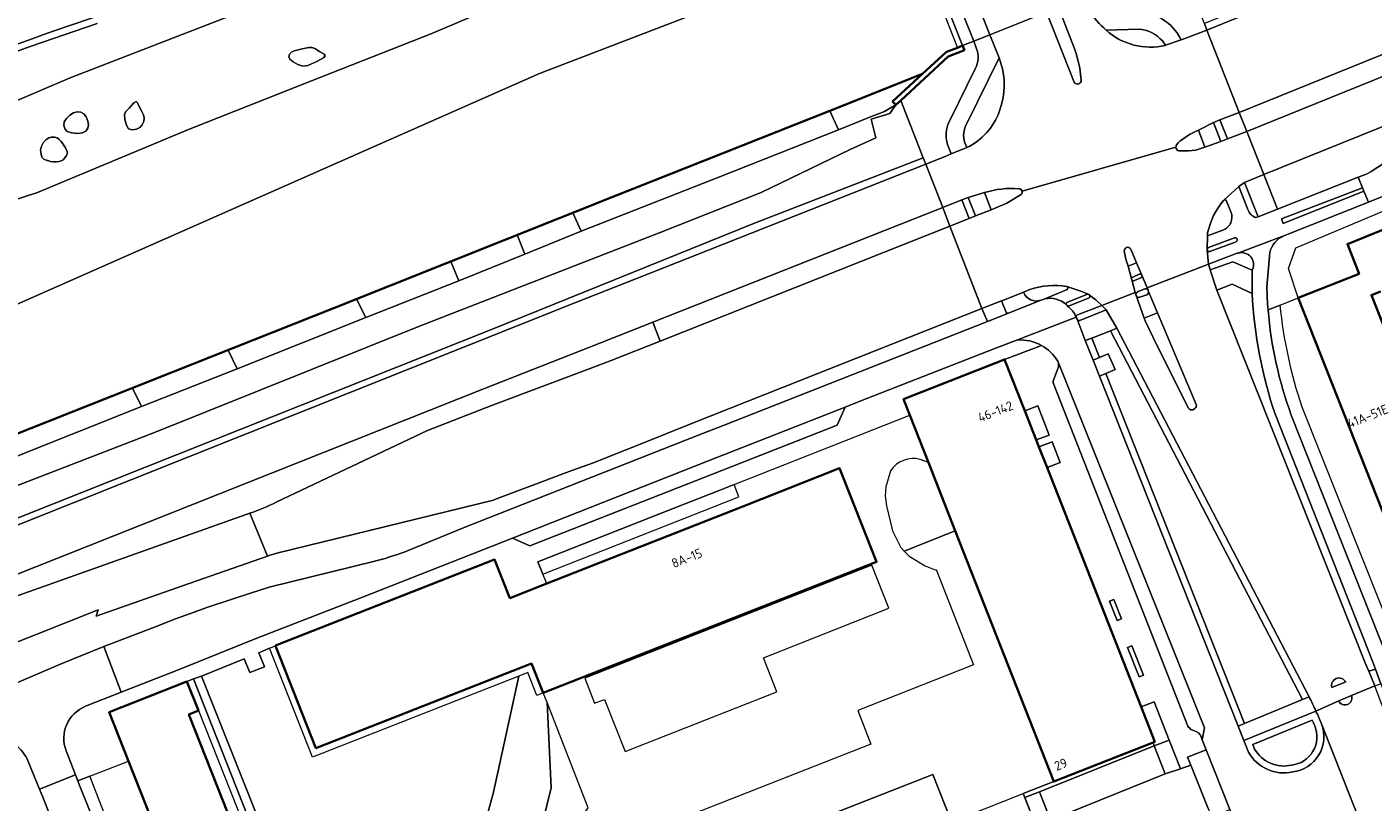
# Model space of a CAD drawing. Extents: x 150256 to 156914, y 461459 to 469481.
# Tile 272 of 656: x 154702 to 154897, y 464149 to 464262. Entities that reach past the tile are written whole.
import ezdxf
from ezdxf.enums import TextEntityAlignment as Align

# ---------------------------------------------------------------- set-up
doc = ezdxf.new("R2010")
doc.units = 0
doc.header["$LTSCALE"] = 0.75
for name, color, linetype, lineweight in [('B-RO-GK-BESCHOEIING-G', 251, 'GK-BESCHOEIING', 35), ('B-RO-GK-KADEMUUR-GV', 251, 'CONTINUOUS', 35), ('B-RO-GR-BEPLANTING_CULTUUR_HEESTERS-GV', 251, 'CONTINUOUS', 18), ('B-RO-GR-GROENVOORZIENING-GV', 251, 'CONTINUOUS', 18), ('B-RO-GR-HAAG-GV', 251, 'CONTINUOUS', 13), ('B-RO-IE-TERREINAFSCHEIDING_KUNSTMATIG_MUUR-G', 251, 'IE-TERREINAFSCHEIDING-KUNSTMATIG-DICHT', 18), ('B-RO-IE-TERREINAFSCHEIDING_KUNSTMATIG_MUUR-GV', 251, 'CONTINUOUS', 18), ('B-RO-KW-KUNSTWERK_DEK-GV', 6, 'CONTINUOUS', 18), ('B-RO-OG-BEBOUWING-GV', 6, 'CONTINUOUS', 35), ('B-RO-OG-BEBOUWING-T18', 1, 'CONTINUOUS', 18), ('B-RO-OG-TERREIN_CULTUURSCHEIDING-GV', 251, 'CONTINUOUS', 18), ('B-RO-OG-WATER_KANAAL-GV', 251, 'CONTINUOUS', 18), ('B-RO-OG-WATER_MEER-GV', 251, 'CONTINUOUS', 18), ('B-RO-OG-WATER_SLOOT-GV', 251, 'CONTINUOUS', 18), ('B-RO-VH-VERHARDING_ASFALT-GV', 251, 'CONTINUOUS', 18), ('B-RO-VH-VERHARDING_BETON-GV', 251, 'CONTINUOUS', 18), ('B-RO-VH-VERHARDING_BETONSTRAATSTEEN-GV', 251, 'CONTINUOUS', 18), ('B-RO-VH-VERHARDING_TEGEL-GV', 251, 'CONTINUOUS', 18)]:
    doc.layers.add(name, color=color, linetype=linetype, lineweight=lineweight)
doc.styles.add('NLCS-ISO-M200-T18', font='NLCS-ISO.ttf', dxfattribs={"height": 360})
doc.linetypes.add('GK-BESCHOEIING', pattern='A,30,-5,[1,NLCS.SHX,S=1,R=0,X=0,Y=0],-5', length=40)
doc.linetypes.add('IE-TERREINAFSCHEIDING-KUNSTMATIG-DICHT', pattern='A,8,-1,[82,NLCS.SHX,S=0.75,R=90,X=0,Y=0],-1', length=10)

msp = doc.modelspace()

# ---------------------------------------------------------------- linework, layer by layer
at = {"layer": 'B-RO-GK-BESCHOEIING-G'}
msp.add_lwpolyline([(154831.57, 464254.789), (154818.16, 464249.432), (154787.191, 464237.177), (154746.395, 464220.892), (154699.38, 464202.247), (154674.271, 464192.084), (154657.765, 464185.324), (154637.255, 464176.189), (154620.495, 464168.434), (154606.038, 464162.015), (154599.532, 464159.215), (154587.056, 464153.591), (154555.539, 464140.99)], dxfattribs=at)
at = {"layer": 'B-RO-GK-KADEMUUR-GV'}
msp.add_lwpolyline([(154831.57, 464254.789), (154827.263, 464250.811), (154827.734, 464250.303), (154828.458, 464250.937), (154835.291, 464257.308), (154837.652, 464258.249), (154837.398, 464258.892), (154836.644, 464258.594), (154835.049, 464258.002)], close=True, dxfattribs=at)
at = {"layer": 'B-RO-GR-BEPLANTING_CULTUUR_HEESTERS-GV'}
msp.add_lwpolyline([(154826.935, 464197.267), (154826.259, 464194.985), (154826.183, 464193.59), (154826.369, 464192.207), (154827.263, 464188.61), (154828.433, 464186.18), (154828.936, 464185.655), (154836.346, 464188.568), (154832.456, 464198.476), (154831.266, 464198.942)], dxfattribs=at)
msp.add_lwpolyline([(154831.266, 464198.942, 0.3216551), (154826.935, 464197.267)], format="xyb", dxfattribs=at)
for points in [[(154836.346, 464188.568), (154828.936, 464185.655), (154829.639, 464184.921), (154831.964, 464183.533), (154833.409, 464182.939), (154833.558, 464182.996), (154838.976, 464169.155), (154822.23, 464162.567), (154824.109, 464157.7), (154791.421, 464144.819), (154792.409, 464142.459), (154791.923, 464142.245), (154793.66, 464137.841), (154806.248, 464142.78), (154833.067, 464153.304), (154835.747, 464146.554), (154835.791, 464146.442), (154840.555, 464148.312), (154846.169, 464150.516), (154850.6, 464152.256)], [(154824.227, 464183.595), (154782.679, 464167.237), (154784.061, 464163.603), (154785.527, 464164.145), (154788.49, 464156.64), (154810.478, 464165.285), (154808.537, 464170.211), (154826.719, 464177.369)]]:
    msp.add_lwpolyline(points, close=True, dxfattribs=at)
at = {"layer": 'B-RO-GR-GROENVOORZIENING-GV'}
for points in [[(154848.057, 464201.787), (154849.934, 464202.47), (154848.303, 464206.697), (154846.419, 464205.96)], [(154848.467, 464200.742), (154849.634, 464197.77), (154851.516, 464198.497), (154850.357, 464201.485)], [(154858.668, 464178.39), (154859.798, 464175.591), (154860.42, 464175.818), (154859.31, 464178.631)], [(154863.604, 464167.674), (154861.938, 464171.919), (154861.308, 464171.666), (154862.984, 464167.436)], [(154865.178, 464157.429), (154867.317, 464158.267), (154865.14, 464163.825), (154863.251, 464163.081), (154865.243, 464158.007), (154864.99, 464157.908)], [(154864.99, 464157.908), (154850.6, 464152.256), (154846.169, 464150.516), (154846.395, 464149.946), (154848.533, 464150.798), (154865.178, 464157.429)]]:
    msp.add_lwpolyline(points, close=True, dxfattribs=at)
at = {"layer": 'B-RO-GR-HAAG-GV'}
for points in [[(154846.419, 464205.96), (154848.057, 464201.787), (154849.934, 464202.47), (154848.303, 464206.697)], [(154849.634, 464197.77), (154851.516, 464198.497), (154850.357, 464201.485), (154848.467, 464200.742)], [(154858.668, 464178.39), (154859.798, 464175.591), (154860.42, 464175.818), (154859.31, 464178.631)], [(154863.604, 464167.674), (154861.938, 464171.919), (154861.308, 464171.666), (154862.984, 464167.436)], [(154864.99, 464157.908), (154865.178, 464157.429), (154867.317, 464158.267), (154865.14, 464163.825), (154863.251, 464163.081), (154865.243, 464158.007)], [(154846.169, 464150.516), (154846.395, 464149.946), (154848.533, 464150.798), (154865.178, 464157.429), (154864.99, 464157.908), (154850.6, 464152.256)]]:
    msp.add_lwpolyline(points, close=True, dxfattribs=at)
at = {"layer": 'B-RO-IE-TERREINAFSCHEIDING_KUNSTMATIG_MUUR-G'}
msp.add_lwpolyline([(154848.164, 464145.496), (154846.169, 464150.516)], dxfattribs=at)
at = {"layer": 'B-RO-IE-TERREINAFSCHEIDING_KUNSTMATIG_MUUR-GV'}
msp.add_lwpolyline([(154826.1, 464285.453), (154826.14, 464285.337), (154826.463, 464284.512), (154829.972, 464275.554), (154832.84, 464268.231), (154833.498, 464266.565), (154836.644, 464258.594), (154837.398, 464258.892), (154834.252, 464266.863), (154833.594, 464268.529), (154830.729, 464275.845), (154826.845, 464285.574), (154826.96, 464285.662), (154826.92, 464285.766), (154826.25, 464285.503)], close=True, dxfattribs=at)
at = {"layer": 'B-RO-KW-KUNSTWERK_DEK-GV'}
msp.add_lwpolyline([(154833.498, 464266.565), (154836.644, 464258.594), (154837.398, 464258.892), (154839.004, 464259.53), (154841.365, 464260.469), (154849.541, 464263.719)], dxfattribs=at)
at = {"layer": 'B-RO-OG-BEBOUWING-GV'}
for points in [[(154900.99, 464233.335), (154893.157, 464230.136), (154894.838, 464225.846), (154886.017, 464222.338), (154905.624, 464172.759)], [(154913.162, 464180.881), (154896.624, 464222.751), (154897.951, 464223.264)]]:
    msp.add_lwpolyline(points, dxfattribs=at)
for points in [[(154863.251, 464163.081), (154849.634, 464197.77), (154848.467, 464200.742), (154848.057, 464201.787), (154846.419, 464205.96), (154843.485, 464213.434), (154828.842, 464207.682), (154829.766, 464205.326), (154832.456, 464198.476), (154836.346, 464188.568), (154850.6, 464152.256), (154864.99, 464157.908), (154865.243, 464158.007)], [(154805.535, 464192.121), (154777.154, 464180.943), (154771.82, 464178.842), (154769.585, 464184.419), (154737.852, 464171.959), (154737.861, 464171.936), (154743.708, 464157.104), (154774.933, 464169.361), (154776.637, 464165.096), (154824.94, 464184.084), (154819.586, 464197.656)], [(154745.411, 464115.235), (154743.972, 464114.681), (154725.296, 464161.996), (154726.68, 464162.537), (154725.013, 464166.758), (154713.764, 464162.316), (154716.571, 464155.208), (154733.003, 464113.597), (154734.124, 464110.756), (154735.818, 464106.467), (154747.058, 464110.935), (154747.079, 464110.943), (154746.545, 464112.316)]]:
    msp.add_lwpolyline(points, close=True, dxfattribs=at)
at = {"layer": 'B-RO-OG-TERREIN_CULTUURSCHEIDING-GV'}
for points in [[(155169.735, 464374.17), (155172.653, 464375.082), (155172.928, 464379.972), (155175.473, 464386.063), (155175.786, 464390.067), (155175.229, 464389.874), (155175.105, 464386.993), (155172.56, 464380.902), (155172.285, 464376.012), (155164.448, 464373.521), (155156.003, 464370.75), (155144.992, 464367.019), (155137.215, 464364.303), (155122.153, 464358.926), (155108.684, 464353.902), (155095.004, 464348.548), (154979.8, 464302.118), (154973.642, 464300.045), (154947.694, 464292.506), (154872.432, 464262.075), (154872.8, 464261.145), (154875.148, 464262.114), (154903.354, 464273.511)], [(155000, 464288.31), (154911.789, 464252.648), (154881.027, 464240.211), (154883.037, 464235.177), (154894.719, 464239.838), (154895.902, 464240.276), (154896.59, 464240.632), (154905.122, 464246.226), (154905.843, 464246.579), (154913.073, 464249.466), (155000, 464284.183)], [(154719.741, 464265.829), (154705.632, 464260.973), (154704.134, 464260.458), (154702.568, 464259.897), (154692.781, 464256.39), (154671.697, 464248.254), (154627.413, 464230.7), (154624.471, 464229.534), (154617.032, 464226.585), (154571.779, 464208.587)], [(154695.169, 464248.739), (154708.107, 464254.208), (154721.551, 464259.438), (154735.797, 464264.942)], [(154691.89, 464255.048), (154702.447, 464258.827), (154712.006, 464262.11)], [(154712.006, 464262.11), (154702.447, 464258.827), (154691.89, 464255.048)], [(154691.528, 464186.916), (154769.156, 464217.739), (154807.259, 464233.177), (154831.702, 464242.651), (154828.458, 464250.937), (154827.734, 464250.303), (154826.852, 464249.059), (154824.13, 464248.227), (154824.851, 464245.514), (154821.128, 464243.831), (154808.198, 464237.623), (154793.587, 464231.794), (154758.721, 464218.235), (154720.291, 464202.844), (154682.182, 464188.093)], [(154682.182, 464188.093), (154720.291, 464202.844), (154758.721, 464218.235), (154793.587, 464231.794), (154808.198, 464237.623), (154821.128, 464243.831), (154824.851, 464245.514), (154824.13, 464248.227), (154826.852, 464249.059), (154827.734, 464250.303), (154826.063, 464249.358), (154824.044, 464248.551), (154819.409, 464246.699), (154802.337, 464239.947), (154782.152, 464231.99), (154773.961, 464228.7), (154764.407, 464224.83), (154750.913, 464219.504), (154732.284, 464212.069), (154718.427, 464206.615), (154699.811, 464199.156)], [(154619.803, 464155.712), (154637.26, 464163.567), (154637.385, 464163.666), (154644.803, 464166.889), (154660.885, 464173.674), (154692.871, 464186.417), (154781.207, 464221.61), (154790.038, 464225.1), (154832.07, 464241.71), (154831.702, 464242.651), (154807.259, 464233.177), (154769.156, 464217.739), (154691.528, 464186.916), (154674.07, 464179.905), (154656.697, 464172.969), (154628.03, 464160.509), (154619.437, 464156.643), (154611.243, 464152.736), (154594.889, 464144.808), (154583.035, 464138.74), (154573.612, 464133.864), (154574.138, 464133.027)], [(154879.359, 464222.999), (154876.464, 464224.332), (154874.22, 464223.458), (154895.839, 464169.235), (154896.27, 464168.24), (154897.217, 464168.558), (154896.771, 464169.687), (154882.72, 464205.392)], [(154756.479, 464185.517), (154765.205, 464189.057), (154798.99, 464202.383), (154802.877, 464203.916), (154840.995, 464218.924), (154840.2, 464220.805), (154798.284, 464204.175), (154794.321, 464202.603), (154791.53, 464201.491), (154788.738, 464200.382), (154784.013, 464198.514), (154783.621, 464198.361), (154783.227, 464198.215), (154781.987, 464197.769), (154779.486, 464196.841), (154775.268, 464195.261), (154772.446, 464194.196), (154769.626, 464193.122), (154769.412, 464193.037), (154738.048, 464185.343), (154737.095, 464185.048), (154736.696, 464184.91), (154724.371, 464180.645), (154711.851, 464176.232), (154712.148, 464177.124), (154698.683, 464171.769)], [(154626.838, 464137.293), (154641.763, 464143.084), (154642.216, 464143.26), (154651.226, 464146.837), (154691.192, 464162.704), (154692.312, 464163.149), (154706.775, 464169.339), (154712.968, 464171.816), (154720.958, 464174.891), (154723.23, 464175.78), (154725.518, 464176.632), (154727.901, 464177.473), (154731.564, 464178.709), (154734.246, 464179.582), (154736.937, 464180.425), (154752.025, 464184.16)], [(154736.989, 464171.568), (154735.425, 464170.907), (154736.248, 464168.897), (154734.148, 464168.063), (154733.327, 464170.054), (154727.104, 464167.556), (154741.168, 464132.231), (154745.5, 464128.575)], [(154771.99, 464133.517), (154775.393, 464137.799), (154783.165, 464148.443), (154777.186, 464163.695), (154777.807, 464151.367), (154776.019, 464144.048), (154771.895, 464137.489), (154766.999, 464131.155), (154761.47, 464127.803), (154756.321, 464126.617), (154750.052, 464128.517), (154757.629, 464129.152), (154763.773, 464133.218), (154766.79, 464140.994), (154769.448, 464150.74), (154773.105, 464167.543), (154743.189, 464155.814), (154736.989, 464171.568)], [(154888.589, 464162.47), (154878.153, 464158.199), (154878.809, 464156.543)], [(154888.071, 464161.178), (154879.447, 464157.648), (154879.713, 464156.976)], [(154879.713, 464156.976), (154879.447, 464157.648), (154888.071, 464161.178)]]:
    msp.add_lwpolyline(points, dxfattribs=at)
for points in [[(154882.72, 464205.392, -0.0696963), (154879.359, 464222.999)], [(154752.025, 464184.16, 0.0298282), (154756.479, 464185.517)], [(154888.437, 464160.329, 0.0024147), (154888.071, 464161.178)], [(154888.071, 464161.178, -0.0024147), (154888.437, 464160.329)], [(154889.397, 464160.621, 0.0086549), (154888.589, 464162.47)], [(154885.06, 464154.643, 0.4975235), (154888.437, 464160.329)], [(154888.437, 464160.329, -0.4975235), (154885.06, 464154.643)], [(154885.228, 464153.656, 0.4885912), (154889.397, 464160.621)], [(154878.809, 464156.543, 0.3307464), (154885.228, 464153.656)], [(154879.713, 464156.976, 0.330016), (154885.06, 464154.643)], [(154885.06, 464154.643, -0.330016), (154879.713, 464156.976)]]:
    msp.add_lwpolyline(points, format="xyb", dxfattribs=at)
for points in [[(154856.104, 464216.517), (154857.221, 464213.698), (154858.509, 464214.253), (154859.518, 464211.951), (154858.138, 464211.391), (154878.247, 464160.674), (154886.669, 464164.174), (154858.817, 464217.575)], [(154886.669, 464164.174), (154887.596, 464164.559), (154859.754, 464217.941), (154858.817, 464217.575)], [(154856.104, 464216.517), (154855.172, 464216.153), (154856.303, 464213.303), (154857.221, 464213.698)], [(154877.323, 464160.291), (154878.247, 464160.674), (154858.138, 464211.391), (154857.211, 464211.015)], [(154777.186, 464163.695), (154776.637, 464165.096), (154775.728, 464164.744), (154774.422, 464168.059), (154773.105, 464167.543), (154769.448, 464150.74), (154766.79, 464140.994), (154763.773, 464133.218), (154757.629, 464129.152), (154750.052, 464128.517), (154756.321, 464126.617), (154761.47, 464127.803), (154766.999, 464131.155), (154771.895, 464137.489), (154776.019, 464144.048), (154777.807, 464151.367)], [(154867.317, 464158.267), (154865.178, 464157.429), (154866.74, 464153.38), (154868.951, 464154.097)], [(154808.924, 464136.034), (154835.747, 464146.554), (154833.067, 464153.304), (154806.248, 464142.78)], [(154846.395, 464149.946), (154848.164, 464145.496), (154848.273, 464145.539), (154848.153, 464145.965), (154850.137, 464146.653), (154848.533, 464150.798)]]:
    msp.add_lwpolyline(points, close=True, dxfattribs=at)
at = {"layer": 'B-RO-OG-WATER_KANAAL-GV'}
for points in [[(154829.972, 464275.554), (154776.076, 464254.855), (154570.283, 464163.941), (154540.564, 464151.558), (154536.927, 464150.042), (154535.801, 464149.573), (154532.514, 464148.204), (154529.913, 464147.12), (154510.941, 464139.215), (154494.471, 464133.504), (154494.61, 464132.925), (154498.176, 464133.827), (154498.449, 464133.896)], [(154570.283, 464163.941), (154776.076, 464254.855), (154829.972, 464275.554)], [(154774.62, 464266.695), (154760.52, 464260.664), (154743.069, 464253.768), (154725.22, 464246.725), (154703.348, 464237.593), (154695.889, 464235.198), (154681.837, 464229.47), (154675.736, 464227.075), (154662.284, 464221.856), (154652.881, 464218.04), (154641.707, 464213.372), (154641.105, 464213.328), (154637.812, 464214.297), (154636.679, 464214.539)], [(154699.38, 464202.247), (154717.113, 464209.279), (154730.969, 464214.774), (154746.395, 464220.892), (154749.595, 464222.169), (154763.272, 464227.629), (154772.859, 464231.456), (154780.926, 464234.676), (154787.191, 464237.177), (154818.16, 464249.432), (154831.57, 464254.789), (154835.049, 464258.002), (154836.644, 464258.594), (154837.398, 464258.892), (154839.004, 464259.53), (154841.365, 464260.469), (154849.541, 464263.719)]]:
    msp.add_lwpolyline(points, dxfattribs=at)
at = {"layer": 'B-RO-OG-WATER_MEER-GV'}
for points in [[(154710.64, 464246.935), (154710.762, 464247.409), (154710.674, 464247.969), (154710.413, 464248.578), (154710.065, 464249.024), (154709.625, 464249.234), (154709.098, 464249.281), (154708.587, 464249.165), (154708.066, 464248.838), (154707.562, 464248.349), (154707.25, 464247.851), (154707.185, 464247.349), (154707.313, 464246.837), (154707.646, 464246.457), (154708.31, 464246.246), (154709.179, 464246.166), (154709.894, 464246.24), (154710.344, 464246.51)], [(154707.581, 464243.777), (154707.329, 464244.242), (154707.053, 464244.656), (154706.799, 464245.007), (154706.521, 464245.306), (154706.203, 464245.512), (154705.819, 464245.623), (154705.395, 464245.64), (154704.989, 464245.521), (154704.58, 464245.22), (154704.188, 464244.784), (154703.94, 464244.306), (154703.801, 464243.767), (154703.884, 464243.152), (154704.001, 464242.72), (154704.283, 464242.438), (154704.716, 464242.255), (154704.857, 464242.228), (154705.267, 464242.12), (154705.697, 464242.066), (154706.096, 464242.062), (154706.451, 464242.096), (154706.775, 464242.179), (154707.062, 464242.343), (154707.344, 464242.612), (154707.588, 464242.962), (154707.692, 464243.346)]]:
    msp.add_lwpolyline(points, close=True, dxfattribs=at)
at = {"layer": 'B-RO-OG-WATER_SLOOT-GV'}
for points in [[(154636.679, 464214.539), (154637.812, 464214.297), (154641.105, 464213.328), (154641.707, 464213.372), (154652.881, 464218.04), (154662.284, 464221.856), (154675.736, 464227.075), (154681.837, 464229.47), (154695.889, 464235.198), (154703.348, 464237.593), (154725.22, 464246.725), (154743.069, 464253.768), (154760.52, 464260.664), (154774.62, 464266.695), (154778.78, 464267.761), (154798.076, 464275.417), (154813.509, 464282.189), (154825.352, 464285.097), (154826.463, 464284.512)], [(154735.797, 464264.942), (154721.551, 464259.438), (154708.107, 464254.208), (154695.169, 464248.739)]]:
    msp.add_lwpolyline(points, dxfattribs=at)
for points in [[(154744.797, 464257.147), (154745.019, 464257.405), (154744.906, 464257.638), (154744.568, 464257.855), (154744.202, 464258.061), (154743.524, 464258.482), (154743.13, 464258.607), (154742.685, 464258.616), (154742.2, 464258.545), (154741.701, 464258.438), (154740.57, 464258.153), (154740.143, 464257.936), (154739.886, 464257.64), (154739.775, 464257.287), (154739.904, 464256.935), (154740.383, 464256.541), (154741.102, 464256.148), (154741.828, 464255.939), (154742.516, 464256.036), (154743.819, 464256.613), (154744.352, 464256.873)], [(154743.819, 464256.613), (154742.516, 464256.036), (154741.828, 464255.939), (154741.102, 464256.148), (154740.383, 464256.541), (154739.904, 464256.935), (154739.775, 464257.287), (154739.886, 464257.64), (154740.143, 464257.936), (154740.57, 464258.153), (154741.701, 464258.438), (154742.2, 464258.545), (154742.685, 464258.616), (154743.13, 464258.607), (154743.524, 464258.482), (154744.202, 464258.061), (154744.568, 464257.855), (154744.906, 464257.638), (154745.019, 464257.405), (154744.797, 464257.147), (154744.352, 464256.873)], [(154827.734, 464250.303), (154827.263, 464250.811), (154831.57, 464254.789), (154818.16, 464249.432), (154819.409, 464246.699), (154824.044, 464248.551), (154826.063, 464249.358)], [(154716.636, 464249.827), (154716.09, 464249.276), (154715.975, 464248.878), (154716.04, 464248.19), (154716.245, 464247.38), (154716.567, 464246.824), (154717.076, 464246.688), (154717.703, 464246.806), (154718.214, 464247.051), (154718.54, 464247.422), (154718.752, 464247.919), (154718.829, 464248.416), (154718.719, 464248.882), (154718.475, 464249.348), (154718.231, 464249.775), (154717.864, 464250.602), (154717.636, 464250.778), (154717.32, 464250.606), (154716.959, 464250.216)], [(154715.975, 464248.878), (154716.09, 464249.276), (154716.636, 464249.827), (154716.959, 464250.216), (154717.32, 464250.606), (154717.636, 464250.778), (154717.864, 464250.602), (154718.231, 464249.775), (154718.475, 464249.348), (154718.719, 464248.882), (154718.829, 464248.416), (154718.752, 464247.919), (154718.54, 464247.422), (154718.214, 464247.051), (154717.703, 464246.806), (154717.076, 464246.688), (154716.567, 464246.824), (154716.245, 464247.38), (154716.04, 464248.19)], [(154710.674, 464247.969), (154710.762, 464247.409), (154710.64, 464246.935), (154710.344, 464246.51), (154709.894, 464246.24), (154709.179, 464246.166), (154708.31, 464246.246), (154707.646, 464246.457), (154707.313, 464246.837), (154707.185, 464247.349), (154707.25, 464247.851), (154707.562, 464248.349), (154708.066, 464248.838), (154708.587, 464249.165), (154709.098, 464249.281), (154709.625, 464249.234), (154710.065, 464249.024), (154710.413, 464248.578)], [(154782.152, 464231.99), (154802.337, 464239.947), (154819.409, 464246.699), (154818.16, 464249.432), (154787.191, 464237.177), (154780.926, 464234.676)], [(154707.053, 464244.656), (154707.329, 464244.242), (154707.581, 464243.777), (154707.692, 464243.346), (154707.588, 464242.962), (154707.344, 464242.612), (154707.062, 464242.343), (154706.775, 464242.179), (154706.451, 464242.096), (154706.096, 464242.062), (154705.697, 464242.066), (154705.267, 464242.12), (154704.857, 464242.228), (154704.716, 464242.255), (154704.283, 464242.438), (154704.001, 464242.72), (154703.884, 464243.152), (154703.801, 464243.767), (154703.94, 464244.306), (154704.188, 464244.784), (154704.58, 464245.22), (154704.989, 464245.521), (154705.395, 464245.64), (154705.819, 464245.623), (154706.203, 464245.512), (154706.521, 464245.306), (154706.799, 464245.007)], [(154782.152, 464231.99), (154780.926, 464234.676), (154772.859, 464231.456), (154773.961, 464228.7)], [(154773.961, 464228.7), (154772.859, 464231.456), (154763.272, 464227.629), (154764.407, 464224.83)], [(154764.407, 464224.83), (154763.272, 464227.629), (154749.595, 464222.169), (154750.913, 464219.504)], [(154730.969, 464214.774), (154732.284, 464212.069), (154750.913, 464219.504), (154749.595, 464222.169), (154746.395, 464220.892)], [(154732.284, 464212.069), (154730.969, 464214.774), (154717.113, 464209.279), (154718.427, 464206.615)], [(154698.483, 464201.884), (154698.532, 464201.784), (154699.811, 464199.156), (154718.427, 464206.615), (154717.113, 464209.279), (154699.38, 464202.247)]]:
    msp.add_lwpolyline(points, close=True, dxfattribs=at)
at = {"layer": 'B-RO-VH-VERHARDING_ASFALT-GV'}
for points in [[(154881.027, 464240.211), (154911.789, 464252.648), (155000, 464288.31), (155009.467, 464292.137), (155055.867, 464310.895), (155053.329, 464317.172), (155006.937, 464298.4), (155000, 464295.594), (154909.27, 464258.88), (154878.59, 464246.469)], [(154849.541, 464263.719), (154845.674, 464273.471), (154842.881, 464280.513), (154838.924, 464290.487), (154830.765, 464287.279), (154830.763, 464287.278), (154834.684, 464277.365), (154837.541, 464270.143), (154841.365, 464260.469)]]:
    msp.add_lwpolyline(points, close=True, dxfattribs=at)
for points in [[(154980.6, 464294.202), (154978.273, 464300.509), (154974.01, 464299.115), (154949.015, 464291.886), (154948.062, 464291.576), (154903.354, 464273.511), (154875.148, 464262.114), (154872.8, 464261.145), (154877.468, 464249.222), (154908.159, 464261.627)], [(154692.781, 464256.39), (154702.568, 464259.897), (154704.134, 464260.458), (154705.632, 464260.973), (154719.741, 464265.829)], [(154855.786, 464264.025), (154855.04, 464265.906), (154851.288, 464264.414), (154853.583, 464258.578), (154853.908, 464257.59), (154854.387, 464255.643), (154854.583, 464253.854)], [(154853.556, 464253.6), (154849.541, 464263.719), (154841.365, 464260.469), (154842.694, 464257.111), (154842.962, 464256.345)], [(154871.569, 464246.622), (154873.74, 464247.764), (154874.669, 464248.122), (154877.468, 464249.222), (154872.8, 464261.145), (154869.981, 464260.071), (154869.075, 464259.727), (154866.779, 464258.936), (154866.765, 464258.928)], [(154875.208, 464236.471), (154875.241, 464236.501), (154877.408, 464238.463), (154878.228, 464239.068), (154881.027, 464240.211), (154878.59, 464246.469), (154875.784, 464245.376), (154874.834, 464245.023), (154872.52, 464244.159)], [(154838.035, 464244.131), (154835.749, 464243.21), (154834.873, 464242.839), (154832.07, 464241.71), (154834.525, 464235.427), (154837.296, 464236.543), (154838.218, 464236.885), (154840.586, 464237.604)], [(154838.434, 464244.338), (154838.399, 464244.319)], [(154868.313, 464244.196), (154846.017, 464237.823)], [(154846.017, 464237.823), (154868.313, 464244.196)], [(154868.401, 464244.522), (154868.615, 464244.788)], [(154872.52, 464244.159), (154871.169, 464243.754), (154870.139, 464243.634), (154868.72, 464243.625)], [(154695.279, 464180.271), (154768.137, 464209.222), (154784.843, 464215.801), (154792.51, 464218.827), (154834.525, 464235.427), (154832.07, 464241.71), (154790.038, 464225.1), (154781.207, 464221.61), (154692.871, 464186.417), (154660.885, 464173.674), (154644.803, 464166.889), (154637.385, 464163.666), (154637.26, 464163.567), (154619.803, 464155.712)], [(154845.889, 464237.3), (154843.797, 464236.08), (154841.561, 464235.119), (154839.275, 464234.212), (154838.361, 464233.828), (154835.549, 464232.745), (154840.2, 464220.805), (154843.024, 464221.919), (154843.942, 464222.268), (154846.22, 464223.152), (154847.132, 464223.574)], [(154798.284, 464204.175), (154840.2, 464220.805), (154835.549, 464232.745), (154793.585, 464216.09), (154786.467, 464213.265), (154784.462, 464212.474), (154769.285, 464206.78), (154759.891, 464203.106), (154737.96, 464192.725)], [(154861.771, 464229.41), (154862.589, 464227.432), (154862.601, 464227.405), (154863.366, 464225.635), (154863.369, 464225.627), (154863.372, 464225.619), (154864.135, 464223.779), (154873.03, 464227.209), (154872.854, 464229.265), (154872.856, 464229.401), (154872.89, 464231.35), (154872.893, 464231.77)], [(154861.097, 464229.618), (154861.115, 464229.627)], [(154852.504, 464223.999), (154854.546, 464223.32), (154855.721, 464222.84), (154855.816, 464222.678), (154856.721, 464222.05), (154857.585, 464221.252), (154862.416, 464223.11), (154861.905, 464224.936), (154861.856, 464225.12), (154861.373, 464226.915), (154861.368, 464226.933), (154861.054, 464227.974), (154860.83, 464229.146)], [(154888.589, 464162.47), (154891.899, 464163.96), (154893.737, 464164.716), (154897.112, 464166.119), (154896.27, 464168.24), (154895.839, 464169.235), (154874.22, 464223.458), (154873.248, 464226.388), (154873.03, 464227.209), (154864.135, 464223.779), (154864.262, 464223.472), (154864.306, 464223.367), (154865.648, 464220.178), (154871.242, 464206.885)], [(154862.536, 464222.681), (154862.514, 464222.761), (154862.416, 464223.11), (154857.585, 464221.252), (154858.182, 464220.608), (154859.754, 464217.941), (154887.596, 464164.559)], [(154870.15, 464206.36), (154865.576, 464215.418), (154863.834, 464219.024), (154863.728, 464219.416), (154862.536, 464222.681)], [(154878.809, 464156.543), (154878.153, 464158.199), (154877.323, 464160.291), (154857.211, 464211.015), (154856.303, 464213.303), (154855.172, 464216.153), (154853.98, 464219.236), (154853.869, 464219.524), (154853.862, 464219.537), (154845.366, 464216.251)], [(154851.281, 464212.923), (154872.456, 464160.029), (154872.124, 464158.307), (154872.697, 464156.868), (154876.141, 464148.216), (154876.904, 464146.3), (154878.179, 464143.096), (154883.226, 464130.701)], [(154870.99, 464206.285), (154870.751, 464206.142)], [(154734.142, 464191.135), (154736.696, 464184.91), (154737.095, 464185.048), (154738.048, 464185.343), (154769.412, 464193.037), (154769.626, 464193.122), (154772.446, 464194.196), (154775.268, 464195.261), (154779.486, 464196.841), (154781.987, 464197.769), (154783.227, 464198.215), (154783.621, 464198.361), (154784.013, 464198.514), (154788.738, 464200.382), (154791.53, 464201.491), (154794.321, 464202.603), (154798.284, 464204.175)], [(154677.612, 464163.321), (154681.705, 464165.016), (154698.683, 464171.769), (154712.148, 464177.124), (154711.851, 464176.232), (154724.371, 464180.645), (154736.696, 464184.91), (154734.142, 464191.135), (154732.775, 464190.673), (154696.977, 464177.975), (154696.278, 464177.71)], [(154892.91, 464166.702), (154890.889, 464165.89)], [(154948.826, 464035.281), (154947.523, 464038.568), (154940.831, 464055.457), (154940.406, 464056.527), (154921.934, 464103.142), (154918.508, 464111.788), (154916.435, 464117.051), (154914.969, 464120.772), (154906.79, 464141.537), (154905.982, 464143.589), (154904.462, 464147.518), (154901.017, 464155.902), (154897.884, 464164.048), (154897.112, 464166.119), (154893.737, 464164.716)], [(154891.899, 464163.96), (154888.589, 464162.47)], [(154889.397, 464160.621), (154895.965, 464143.959), (154897.403, 464140.329), (154898.245, 464138.203), (154906.309, 464117.849), (154907.791, 464114.106), (154927.999, 464063.097), (154938.939, 464035.366), (154940.424, 464031.601), (154943.764, 464023.136), (154943.793, 464023.06), (154950.497, 464006.217), (154950.562, 464006.055), (154967.596, 463963.446)], [(154895.965, 464143.959), (154889.397, 464160.621)], [(154740.388, 464073.703), (154740.029, 464074.609), (154731.975, 464094.954), (154730.247, 464099.318), (154720.211, 464124.666), (154715.314, 464137.187), (154709.414, 464151.832), (154709.201, 464152.377), (154708.872, 464153.221), (154703.663, 464151.184), (154704.118, 464150.02), (154735.116, 464071.882), (154736.563, 464068.191), (154736.999, 464067.079)]]:
    msp.add_lwpolyline(points, dxfattribs=at)
for points in [[(154858.213, 464261.139, -0.0931715), (154855.786, 464264.025)], [(154866.765, 464258.928, -0.2484972), (154858.213, 464261.139)], [(154842.962, 464256.345, -0.159391), (154842.859, 464249.726)], [(154854.239, 464253.346, -0.3869233), (154853.556, 464253.6)], [(154854.583, 464253.854, -0.3101174), (154854.239, 464253.346)], [(154842.859, 464249.726, -0.1927177), (154838.434, 464244.338)], [(154868.615, 464244.788, -0.0919463), (154871.569, 464246.622)], [(154838.399, 464244.319, -0.0109152), (154838.035, 464244.131)], [(154868.313, 464244.196, -0.1407825), (154868.401, 464244.522)], [(154868.72, 464243.625, -0.3129982), (154868.313, 464244.196)], [(154840.586, 464237.604, -0.0944488), (154845.54, 464238.164)], [(154845.54, 464238.164, -0.3251389), (154846.017, 464237.823)], [(154846.017, 464237.823, -0.2905424), (154845.889, 464237.3)], [(154872.893, 464231.77, -0.1234969), (154875.208, 464236.471)], [(154860.83, 464229.146, -0.2939205), (154861.097, 464229.618)], [(154861.115, 464229.627, -0.4004615), (154861.771, 464229.41)], [(154847.132, 464223.574, -0.1163521), (154852.504, 464223.999)], [(154845.366, 464216.251, -0.1426574), (154848.816, 464215.457)], [(154848.816, 464215.457, -0.1322584), (154851.186, 464213.162)], [(154851.186, 464213.162, -0.0642527), (154851.281, 464212.923)], [(154870.751, 464206.142, -0.3597483), (154870.15, 464206.36)], [(154871.242, 464206.885, -0.3761198), (154870.99, 464206.285)], [(154737.96, 464192.725, -0.025146), (154734.142, 464191.135)], [(154890.889, 464165.89, -0.8856679), (154892.91, 464166.702)], [(154887.596, 464164.559, -0.0083085), (154888.589, 464162.47)], [(154893.737, 464164.716, -0.9770104), (154891.899, 464163.96)], [(154888.589, 464162.47, -0.0086549), (154889.397, 464160.621)], [(154889.397, 464160.621, -0.4885912), (154885.228, 464153.656)], [(154885.228, 464153.656, -0.3307464), (154878.809, 464156.543)]]:
    msp.add_lwpolyline(points, format="xyb", dxfattribs=at)
at = {"layer": 'B-RO-VH-VERHARDING_BETON-GV'}
msp.add_lwpolyline([(154776.598, 464182.327), (154804.991, 464193.54), (154804.313, 464195.308), (154802.12, 464194.444), (154797.065, 464192.454), (154775.848, 464184.102)], close=True, dxfattribs=at)
for points in [[(154892.91, 464166.702, 0.8856679), (154890.889, 464165.89)], [(154891.899, 464163.96, 0.9770104), (154893.737, 464164.716)]]:
    msp.add_lwpolyline(points, format="xyb", dxfattribs=at)
for points in [[(154890.889, 464165.89), (154892.91, 464166.702)], [(154893.737, 464164.716), (154891.899, 464163.96)]]:
    msp.add_lwpolyline(points, dxfattribs=at)
at = {"layer": 'B-RO-VH-VERHARDING_BETONSTRAATSTEEN-GV'}
for points in [[(155005.612, 464286.424), (155000, 464284.183), (154913.073, 464249.466), (154905.843, 464246.579), (154905.122, 464246.226), (154896.59, 464240.632), (154895.902, 464240.276), (154894.719, 464239.838), (154895.344, 464238.31), (154895.55, 464237.8), (154896.207, 464236.198), (154899.226, 464237.41), (154915.331, 464243.873)], [(154854.583, 464253.854), (154854.387, 464255.643), (154853.908, 464257.59), (154853.583, 464258.578), (154851.288, 464264.414), (154849.541, 464263.719), (154853.556, 464253.6)], [(154862.878, 464261.294), (154858.213, 464261.139)], [(154866.765, 464258.928), (154866.779, 464258.936), (154866.343, 464259.578)], [(154842.962, 464256.345), (154842.694, 464257.111), (154838.014, 464247.603)], [(154868.72, 464243.625), (154870.139, 464243.634), (154871.169, 464243.754), (154872.52, 464244.159), (154871.569, 464246.622)], [(154837.735, 464244.796), (154838.035, 464244.131)], [(154838.399, 464244.319), (154838.434, 464244.338)], [(154868.615, 464244.788), (154868.401, 464244.522)], [(154879.873, 464233.97), (154880.203, 464234.096), (154878.228, 464239.068), (154877.408, 464238.463)], [(154840.586, 464237.604), (154841.561, 464235.119), (154843.797, 464236.08), (154845.889, 464237.3)], [(154877.408, 464238.463), (154878.711, 464235.144)], [(154875.241, 464236.501), (154875.208, 464236.471)], [(154876.27, 464234.794), (154875.649, 464236.377)], [(154872.893, 464231.77), (154872.89, 464231.35), (154875.102, 464232.178)], [(154860.83, 464229.146), (154861.054, 464227.974), (154861.368, 464226.933), (154862.601, 464227.405), (154862.589, 464227.432), (154861.771, 464229.41)], [(154861.115, 464229.627), (154861.097, 464229.618)], [(154872.856, 464229.401), (154872.854, 464229.265)], [(154876.781, 464231.049), (154873.038, 464229.651)], [(154873.232, 464229.057), (154877.024, 464230.475)], [(154877.301, 464228.831), (154877.202, 464228.799), (154873.03, 464227.209), (154873.248, 464226.388), (154876.543, 464227.586), (154879.375, 464226.379)], [(154863.005, 464225.766), (154862.053, 464225.368)], [(154863.372, 464225.619), (154863.369, 464225.627), (154863.366, 464225.635)], [(154847.132, 464223.574), (154846.22, 464223.152)], [(154849.317, 464222.224), (154852.453, 464223.515)], [(154861.856, 464225.12), (154861.905, 464224.936)], [(154862.285, 464224.838), (154863.21, 464225.231)], [(154863.7, 464223.611), (154862.823, 464223.267)], [(154864.306, 464223.367), (154864.262, 464223.472)], [(154849.317, 464222.224), (154848.937, 464222.066), (154848.751, 464221.992), (154844.047, 464220.115), (154840.995, 464218.924), (154802.877, 464203.916), (154798.99, 464202.383), (154765.205, 464189.057), (154756.479, 464185.517)], [(154848.751, 464221.992), (154848.937, 464222.066), (154849.317, 464222.224)], [(154855.409, 464222.847), (154852.617, 464221.735)], [(154852.842, 464221.179), (154855.637, 464222.29)], [(154862.514, 464222.761), (154862.536, 464222.681)], [(154863.101, 464222.423), (154864.079, 464222.784)], [(154752.025, 464184.16), (154736.937, 464180.425), (154734.246, 464179.582), (154731.564, 464178.709), (154727.901, 464177.473), (154725.518, 464176.632), (154723.23, 464175.78), (154720.958, 464174.891), (154712.968, 464171.816), (154715.506, 464165.215), (154723.872, 464168.523), (154734.924, 464172.925), (154750.192, 464178.881), (154772.189, 464187.528), (154800.453, 464198.671), (154820.371, 464206.523), (154822.432, 464207.354), (154842.048, 464214.995), (154845.366, 464216.251), (154853.862, 464219.537)], [(154852.434, 464221.386), (154852.481, 464221.292)], [(154852.539, 464221.177), (154852.481, 464221.292), (154852.434, 464221.386)], [(154853.839, 464219.6), (154853.862, 464219.537), (154853.869, 464219.524), (154853.98, 464219.236)], [(154853.862, 464219.537), (154853.839, 464219.6)], [(154854.368, 464219.079), (154858.182, 464220.608), (154857.585, 464221.252), (154854.05, 464219.879)], [(154871.242, 464206.885), (154865.648, 464220.178), (154863.728, 464219.416), (154863.834, 464219.024), (154865.576, 464215.418), (154870.15, 464206.36)], [(154792.51, 464218.827), (154784.843, 464215.801), (154768.137, 464209.222), (154695.279, 464180.271), (154696.278, 464177.71), (154696.977, 464177.975), (154732.775, 464190.673), (154734.142, 464191.135)], [(154737.96, 464192.725), (154759.891, 464203.106), (154769.285, 464206.78), (154784.462, 464212.474), (154786.467, 464213.265), (154793.585, 464216.09), (154792.51, 464218.827)], [(154851.279, 464212.365), (154850.583, 464210.433)], [(154871.871, 464158.989), (154872.124, 464158.307), (154872.456, 464160.029), (154851.281, 464212.923)], [(154850.594, 464209.776), (154870.015, 464160.292)], [(154870.751, 464206.142), (154870.99, 464206.285)], [(154715.506, 464165.215), (154712.968, 464171.816), (154706.775, 464169.339), (154692.312, 464163.149), (154691.192, 464162.704), (154693.055, 464158.006), (154694.17, 464158.449)], [(154710.34, 464163.173), (154715.506, 464165.215)], [(154870.524, 464159.812), (154871.432, 464159.398)], [(154702.006, 464155.179), (154703.663, 464151.184), (154708.872, 464153.221), (154707.507, 464156.725)], [(154872.992, 464148.34), (154870.459, 464154.661), (154868.951, 464154.097), (154866.74, 464153.38), (154850.137, 464146.653), (154848.153, 464145.965), (154848.273, 464145.539), (154848.164, 464145.496), (154842.581, 464143.255), (154842.414, 464143.188), (154842.258, 464143.581), (154839.493, 464142.491), (154832.327, 464139.664), (154831.065, 464139.14), (154812.139, 464131.703), (154810.841, 464131.201), (154811.495, 464129.557), (154812.646, 464129.972), (154813.723, 464127.221), (154812.601, 464126.794), (154813.208, 464125.239), (154814.206, 464125.656), (154833.771, 464133.399)]]:
    msp.add_lwpolyline(points, dxfattribs=at)
for points in [[(154858.213, 464261.139, 0.2484972), (154866.765, 464258.928)], [(154866.343, 464259.578, 0.1962755), (154862.878, 464261.294)], [(154842.859, 464249.726, 0.159391), (154842.962, 464256.345)], [(154853.556, 464253.6, 0.3869233), (154854.239, 464253.346)], [(154854.239, 464253.346, 0.3101174), (154854.583, 464253.854)], [(154838.434, 464244.338, 0.1927177), (154842.859, 464249.726)], [(154838.014, 464247.603, 0.2255106), (154837.735, 464244.796)], [(154871.569, 464246.622, 0.0919463), (154868.615, 464244.788)], [(154838.035, 464244.131, 0.0109152), (154838.399, 464244.319)], [(154868.401, 464244.522, 0.1407825), (154868.313, 464244.196)], [(154868.313, 464244.196, 0.3129982), (154868.72, 464243.625)], [(154845.54, 464238.164, 0.0944488), (154840.586, 464237.604)], [(154846.017, 464237.823, 0.3251389), (154845.54, 464238.164)], [(154845.889, 464237.3, 0.2905424), (154846.017, 464237.823)], [(154875.208, 464236.471, 0.1234969), (154872.893, 464231.77)], [(154875.649, 464236.377, 0.51034), (154875.241, 464236.501)], [(154878.711, 464235.144, 0.2046223), (154879.873, 464233.97)], [(154875.102, 464232.178, 0.4318823), (154876.27, 464234.794)], [(154861.097, 464229.618, 0.2939205), (154860.83, 464229.146)], [(154861.771, 464229.41, 0.4004615), (154861.115, 464229.627)], [(154872.854, 464229.265, 0.4232331), (154873.232, 464229.057)], [(154873.038, 464229.651, 0.2173101), (154872.856, 464229.401)], [(154877.024, 464230.475, 0.9359557), (154876.781, 464231.049)], [(154879.375, 464226.379, 0.6552935), (154877.301, 464228.831)], [(154862.053, 464225.368, 0.3081977), (154861.856, 464225.12)], [(154863.366, 464225.635, 0.4233607), (154863.005, 464225.766)], [(154863.21, 464225.231, 0.4072448), (154863.372, 464225.619)], [(154852.504, 464223.999, 0.1163521), (154847.132, 464223.574)], [(154852.453, 464223.515, 0.7004734), (154852.504, 464223.999)], [(154861.905, 464224.936, 0.2941755), (154862.285, 464224.838)], [(154864.262, 464223.472, 0.4214525), (154863.7, 464223.611)], [(154864.079, 464222.784, 0.3796255), (154864.306, 464223.367)], [(154846.22, 464223.152, 0.3990667), (154848.751, 464221.992)], [(154852.434, 464221.386, 0.2246398), (154849.317, 464222.224)], [(154852.617, 464221.735, 0.4211089), (154852.434, 464221.386)], [(154855.816, 464222.678, 0.3325175), (154855.409, 464222.847)], [(154855.637, 464222.29, 0.4607723), (154855.816, 464222.678)], [(154862.823, 464223.267, 0.3815463), (154862.514, 464222.761)], [(154862.536, 464222.681, 0.417187), (154863.101, 464222.423)], [(154852.481, 464221.292, 0.3294431), (154852.842, 464221.179)], [(154853.839, 464219.6, 0.1511699), (154852.539, 464221.177)], [(154854.05, 464219.879, 0.4488326), (154853.839, 464219.6)], [(154853.98, 464219.236, 0.4307938), (154854.368, 464219.079)], [(154851.281, 464212.923, -0.1326148), (154851.279, 464212.365)], [(154850.583, 464210.433, 0.1750148), (154850.594, 464209.776)], [(154870.15, 464206.36, 0.3597483), (154870.751, 464206.142)], [(154870.99, 464206.285, 0.3761198), (154871.242, 464206.885)], [(154734.142, 464191.135, 0.025146), (154737.96, 464192.725)], [(154756.479, 464185.517, -0.0298282), (154752.025, 464184.16)], [(154707.507, 464156.725, -0.4110926), (154710.34, 464163.173)], [(154870.015, 464160.292, 0.0697964), (154870.524, 464159.812)], [(154871.432, 464159.398, -0.0801718), (154871.871, 464158.989)], [(154700.129, 464157.633, -0.1299929), (154702.006, 464155.179)]]:
    msp.add_lwpolyline(points, format="xyb", dxfattribs=at)
for points in [[(154878.59, 464246.469), (154909.27, 464258.88), (154908.159, 464261.627), (154877.468, 464249.222)], [(154874.669, 464248.122), (154873.74, 464247.764), (154874.834, 464245.023), (154875.784, 464245.376)], [(154895.55, 464237.8), (154895.344, 464238.31), (154883.592, 464233.783), (154883.854, 464233.133)], [(154792.51, 464218.827), (154793.585, 464216.09), (154835.549, 464232.745), (154834.525, 464235.427)], [(154838.361, 464233.828), (154839.275, 464234.212), (154838.218, 464236.885), (154837.296, 464236.543)], [(154820.371, 464206.523), (154800.453, 464198.671), (154772.189, 464187.528), (154774.707, 464186.436), (154801.181, 464196.825), (154819.214, 464203.902)], [(154848.533, 464150.798), (154850.137, 464146.653), (154866.74, 464153.38), (154865.178, 464157.429)]]:
    msp.add_lwpolyline(points, close=True, dxfattribs=at)
at = {"layer": 'B-RO-VH-VERHARDING_TEGEL-GV'}
for points in [[(154837.398, 464258.892), (154839.004, 464259.53), (154835.825, 464267.507), (154835.162, 464269.17), (154832.266, 464276.436), (154828.326, 464286.319), (154826.92, 464285.766), (154826.96, 464285.662), (154826.845, 464285.574), (154830.729, 464275.845), (154833.594, 464268.529), (154834.252, 464266.863)], [(154835.162, 464269.17), (154835.825, 464267.507), (154839.004, 464259.53), (154841.365, 464260.469), (154837.541, 464270.143), (154834.684, 464277.365), (154830.763, 464287.278), (154828.326, 464286.319), (154832.266, 464276.436)], [(154874.669, 464248.122), (154875.784, 464245.376), (154878.59, 464246.469), (154877.468, 464249.222)], [(154872.52, 464244.159), (154874.834, 464245.023), (154873.74, 464247.764), (154871.569, 464246.622)], [(154880.203, 464234.096), (154883.037, 464235.177), (154881.027, 464240.211), (154878.228, 464239.068)], [(154841.561, 464235.119), (154840.586, 464237.604), (154838.218, 464236.885), (154839.275, 464234.212)], [(154835.549, 464232.745), (154838.361, 464233.828), (154837.296, 464236.543), (154834.525, 464235.427)], [(154879.375, 464226.379), (154876.543, 464227.586), (154873.248, 464226.388), (154874.22, 464223.458), (154876.464, 464224.332), (154879.359, 464222.999)], [(154840.995, 464218.924), (154844.047, 464220.115), (154843.764, 464220.11), (154843.024, 464221.919), (154840.2, 464220.805)], [(154857.221, 464213.698), (154856.303, 464213.303), (154857.211, 464211.015), (154858.138, 464211.391), (154859.518, 464211.951), (154858.509, 464214.253)], [(154858.668, 464178.39), (154859.31, 464178.631), (154860.42, 464175.818), (154859.798, 464175.591)], [(154863.604, 464167.674), (154862.984, 464167.436), (154861.308, 464171.666), (154861.938, 464171.919)], [(154746.545, 464112.316), (154747.476, 464112.681), (154725.943, 464167.126), (154725.013, 464166.758), (154726.68, 464162.537), (154745.411, 464115.235)], [(154748.782, 464106.637), (154750.974, 464107.522), (154750.934, 464107.588), (154742.722, 464128.238), (154741.168, 464132.231), (154727.104, 464167.556), (154725.943, 464167.126), (154747.476, 464112.681), (154746.545, 464112.316), (154747.079, 464110.943), (154747.058, 464110.935), (154747.078, 464110.886)], [(154896.27, 464168.24), (154897.112, 464166.119), (154898.014, 464166.445), (154897.217, 464168.558)], [(154873.466, 464147.146), (154876.141, 464148.216), (154872.697, 464156.868), (154870.004, 464155.796), (154870.459, 464154.661), (154872.992, 464148.34)], [(154709.201, 464152.377), (154709.414, 464151.832), (154715.314, 464137.187), (154720.211, 464124.666), (154730.247, 464099.318), (154731.702, 464099.894), (154731.114, 464101.597), (154728.473, 464108.472), (154727.319, 464111.271), (154721.86, 464125.008), (154710.931, 464153.04)]]:
    msp.add_lwpolyline(points, close=True, dxfattribs=at)
for points in [[(155002.552, 464276.7), (155001.843, 464278.492), (154998.957, 464277.434), (154952.244, 464258.687), (154915.331, 464243.873), (154899.226, 464237.41), (154896.207, 464236.198), (154883.961, 464231.321), (154883.955, 464231.319)], [(154881.662, 464220.593), (154883.421, 464221.298), (154886.017, 464222.338), (154884.6, 464226.6), (154885.7, 464229.6), (154899.95, 464235.6), (154916.07, 464242.049), (154953.01, 464256.773), (154964.871, 464261.509), (154983.336, 464268.931), (154984.301, 464269.319), (154985.781, 464269.899), (154996.974, 464274.411), (154998.421, 464270.777), (155000, 464271.409), (155001.69, 464272.086)], [(154869.075, 464259.727), (154869.981, 464260.071), (154872.8, 464261.145), (154872.432, 464262.075), (154871.825, 464263.611), (154870.258, 464267.576), (154861.601, 464267.698), (154859.278, 464266.826), (154859.006, 464267.482), (154857.423, 464266.853), (154857.72, 464266.103)], [(154838.014, 464247.603), (154842.694, 464257.111), (154841.365, 464260.469), (154839.004, 464259.53)], [(154858.213, 464261.139), (154862.878, 464261.294)], [(154839.004, 464259.53), (154837.398, 464258.892), (154837.652, 464258.249), (154835.291, 464257.308), (154828.458, 464250.937), (154831.702, 464242.651), (154832.07, 464241.71), (154834.873, 464242.839), (154835.749, 464243.21), (154835.496, 464243.858)], [(154839.385, 464258.575), (154839.004, 464259.53)], [(154839.004, 464259.53), (154839.385, 464258.575)], [(154866.343, 464259.578), (154866.779, 464258.936), (154869.075, 464259.727)], [(154835.675, 464248.353), (154839.23, 464255.542)], [(154839.23, 464255.542), (154835.675, 464248.353)], [(154835.496, 464243.858), (154835.749, 464243.21), (154838.035, 464244.131), (154837.735, 464244.796)], [(154872.854, 464229.265), (154873.03, 464227.209), (154877.202, 464228.799), (154877.301, 464228.831), (154883.955, 464231.319), (154883.961, 464231.321), (154896.207, 464236.198), (154895.55, 464237.8), (154883.854, 464233.133), (154883.592, 464233.783), (154895.344, 464238.31), (154894.719, 464239.838), (154883.037, 464235.177), (154880.203, 464234.096), (154879.873, 464233.97)], [(154878.711, 464235.144), (154877.408, 464238.463), (154875.241, 464236.501)], [(154875.649, 464236.377), (154876.27, 464234.794)], [(154875.102, 464232.178), (154872.89, 464231.35), (154872.856, 464229.401)], [(154883.955, 464231.319), (154877.301, 464228.831)], [(154873.038, 464229.651), (154876.781, 464231.049)], [(154877.024, 464230.475), (154873.232, 464229.057)], [(154863.366, 464225.635), (154862.601, 464227.405), (154861.368, 464226.933), (154861.373, 464226.915), (154861.856, 464225.12)], [(154881.92, 464228.92), (154881.481, 464223.95)], [(154881.481, 464223.95), (154881.92, 464228.92)], [(154862.053, 464225.368), (154863.005, 464225.766)], [(154864.262, 464223.472), (154864.135, 464223.779), (154863.372, 464225.619)], [(154879.375, 464226.379), (154879.359, 464222.999)], [(154852.453, 464223.515), (154849.317, 464222.224)], [(154855.816, 464222.678), (154855.721, 464222.84), (154854.546, 464223.32), (154852.504, 464223.999)], [(154861.905, 464224.936), (154862.416, 464223.11), (154862.514, 464222.761)], [(154863.21, 464225.231), (154862.285, 464224.838)], [(154862.823, 464223.267), (154863.7, 464223.611)], [(154863.728, 464219.416), (154865.648, 464220.178), (154864.306, 464223.367)], [(154846.22, 464223.152), (154843.942, 464222.268), (154843.024, 464221.919)], [(154843.024, 464221.919), (154843.764, 464220.11), (154844.047, 464220.115), (154848.751, 464221.992)], [(154852.617, 464221.735), (154855.409, 464222.847)], [(154855.637, 464222.29), (154852.842, 464221.179)], [(154854.05, 464219.879), (154857.585, 464221.252), (154856.721, 464222.05), (154855.816, 464222.678)], [(154862.536, 464222.681), (154863.728, 464219.416)], [(154864.079, 464222.784), (154863.101, 464222.423)], [(154897.951, 464223.264), (154896.624, 464222.751), (154913.162, 464180.881)], [(154852.481, 464221.292), (154852.539, 464221.177)], [(154853.98, 464219.236), (154855.172, 464216.153), (154856.104, 464216.517), (154858.817, 464217.575), (154859.754, 464217.941), (154858.182, 464220.608), (154854.368, 464219.079)], [(154883.421, 464221.298), (154881.662, 464220.593)], [(154845.366, 464216.251), (154842.048, 464214.995), (154822.432, 464207.354), (154820.371, 464206.523), (154819.214, 464203.902), (154801.181, 464196.825), (154774.707, 464186.436), (154772.189, 464187.528), (154750.192, 464178.881), (154734.924, 464172.925), (154723.872, 464168.523), (154715.506, 464165.215), (154710.34, 464163.173)], [(154843.485, 464213.434), (154848.816, 464215.457)], [(154848.816, 464215.457), (154843.485, 464213.434), (154846.419, 464205.96), (154848.303, 464206.697), (154849.934, 464202.47), (154848.057, 464201.787), (154848.467, 464200.742), (154850.357, 464201.485), (154851.516, 464198.497), (154849.634, 464197.77), (154863.251, 464163.081), (154865.14, 464163.825), (154867.317, 464158.267), (154868.951, 464154.097), (154870.459, 464154.661), (154870.004, 464155.796), (154872.697, 464156.868), (154872.124, 464158.307), (154871.871, 464158.989)], [(154707.507, 464156.725), (154708.872, 464153.221), (154709.201, 464152.377), (154710.931, 464153.04), (154716.571, 464155.208), (154713.764, 464162.316), (154725.013, 464166.758), (154725.943, 464167.126), (154727.104, 464167.556), (154733.327, 464170.054), (154734.148, 464168.063), (154736.248, 464168.897), (154735.425, 464170.907), (154736.989, 464171.568), (154737.861, 464171.936), (154737.852, 464171.959), (154769.585, 464184.419), (154771.82, 464178.842), (154777.154, 464180.943), (154776.598, 464182.327), (154775.848, 464184.102), (154797.065, 464192.454), (154802.12, 464194.444), (154804.313, 464195.308), (154829.766, 464205.326), (154828.842, 464207.682), (154843.485, 464213.434)], [(154850.583, 464210.433), (154851.279, 464212.365)], [(154870.015, 464160.292), (154850.594, 464209.776)], [(154903.916, 464162.946), (154900.822, 464170.794), (154886.576, 464206.522)], [(154882.72, 464205.392), (154896.771, 464169.687), (154897.217, 464168.558), (154898.014, 464166.445), (154899.963, 464161.417)], [(154885.026, 464205.339), (154898.809, 464170.511), (154902.855, 464160.329)], [(154902.855, 464160.329), (154898.809, 464170.511), (154885.026, 464205.339)], [(154886.669, 464164.174), (154878.247, 464160.674), (154877.323, 464160.291), (154878.153, 464158.199), (154888.589, 464162.47)], [(154887.596, 464164.559), (154886.669, 464164.174)], [(154871.432, 464159.398), (154870.524, 464159.812)], [(154734.959, 464065.565), (154736.563, 464068.191), (154735.116, 464071.882), (154704.118, 464150.02), (154703.663, 464151.184), (154702.006, 464155.179)]]:
    msp.add_lwpolyline(points, dxfattribs=at)
for points in [[(154855.786, 464264.025, 0.0931715), (154858.213, 464261.139)], [(154862.443, 464263.765, -0.2901448), (154869.075, 464259.727)], [(154869.075, 464259.727, 0.2901448), (154862.443, 464263.765)], [(154862.878, 464261.294, -0.1962755), (154866.343, 464259.578)], [(154839.23, 464255.542, 0.2133191), (154839.385, 464258.575)], [(154839.385, 464258.575, -0.2133191), (154839.23, 464255.542)], [(154835.496, 464243.858, -0.254278), (154835.675, 464248.353)], [(154835.675, 464248.353, 0.254278), (154835.496, 464243.858)], [(154837.735, 464244.796, -0.2255106), (154838.014, 464247.603)], [(154875.241, 464236.501, -0.51034), (154875.649, 464236.377)], [(154879.873, 464233.97, -0.2046223), (154878.711, 464235.144)], [(154876.27, 464234.794, -0.4318823), (154875.102, 464232.178)], [(154883.955, 464231.319, 0.2489735), (154881.92, 464228.92)], [(154881.92, 464228.92, -0.2489735), (154883.955, 464231.319)], [(154873.232, 464229.057, -0.4232331), (154872.854, 464229.265)], [(154872.856, 464229.401, -0.2173101), (154873.038, 464229.651)], [(154876.781, 464231.049, -0.9359557), (154877.024, 464230.475)], [(154877.301, 464228.831, -0.6552935), (154879.375, 464226.379)], [(154861.856, 464225.12, -0.3081977), (154862.053, 464225.368)], [(154863.005, 464225.766, -0.4233607), (154863.366, 464225.635)], [(154863.372, 464225.619, -0.4072448), (154863.21, 464225.231)], [(154852.504, 464223.999, -0.7004734), (154852.453, 464223.515)], [(154862.285, 464224.838, -0.2941755), (154861.905, 464224.936)], [(154863.7, 464223.611, -0.4214525), (154864.262, 464223.472)], [(154864.306, 464223.367, -0.3796255), (154864.079, 464222.784)], [(154881.481, 464223.95, 0.0146021), (154881.662, 464220.593)], [(154881.662, 464220.593, -0.0146021), (154881.481, 464223.95)], [(154848.751, 464221.992, -0.3990667), (154846.22, 464223.152)], [(154849.317, 464222.224, -0.2246398), (154852.434, 464221.386)], [(154852.434, 464221.386, -0.4211089), (154852.617, 464221.735)], [(154855.409, 464222.847, -0.3325175), (154855.816, 464222.678)], [(154855.816, 464222.678, -0.4607723), (154855.637, 464222.29)], [(154862.514, 464222.761, -0.3815463), (154862.823, 464223.267)], [(154863.101, 464222.423, -0.417187), (154862.536, 464222.681)], [(154879.359, 464222.999, 0.0696963), (154882.72, 464205.392)], [(154852.842, 464221.179, -0.3294431), (154852.481, 464221.292)], [(154852.539, 464221.177, -0.1511699), (154853.839, 464219.6)], [(154853.839, 464219.6, -0.4488326), (154854.05, 464219.879)], [(154881.662, 464220.593, 0.0672574), (154885.026, 464205.339)], [(154885.026, 464205.339, -0.0672574), (154881.662, 464220.593)], [(154886.576, 464206.522, -0.0546113), (154883.421, 464221.298)], [(154854.368, 464219.079, -0.4307938), (154853.98, 464219.236)], [(154848.816, 464215.457, 0.1426574), (154845.366, 464216.251)], [(154851.186, 464213.162, 0.1322584), (154848.816, 464215.457)], [(154851.281, 464212.923, 0.0642527), (154851.186, 464213.162)], [(154851.279, 464212.365, 0.1326148), (154851.281, 464212.923)], [(154850.594, 464209.776, -0.1750148), (154850.583, 464210.433)], [(154710.34, 464163.173, 0.4110926), (154707.507, 464156.725)], [(154888.589, 464162.47, 0.0083085), (154887.596, 464164.559)], [(154870.524, 464159.812, -0.0697964), (154870.015, 464160.292)], [(154871.871, 464158.989, 0.0801718), (154871.432, 464159.398)], [(154702.006, 464155.179, 0.1299929), (154700.129, 464157.633)]]:
    msp.add_lwpolyline(points, format="xyb", dxfattribs=at)

# ---------------------------------------------------------------- texts
at = {"layer": 'B-RO-OG-BEBOUWING-T18', "style": 'NLCS-ISO-M200-T18'}
for s, rotation, p in [('46-142', 21.4, (154842.156, 464205.872)), ('41A-51E', 21.6, (154896.085, 464205.2)), ('8A-15', 21.5, (154797.447, 464184.637)), ('29', 21.4, (154851.628, 464154.76))]:
    msp.add_text(s, height=1.35, rotation=rotation, dxfattribs=at).set_placement(p, align=Align.MIDDLE)

doc.saveas('drawing.dxf')
